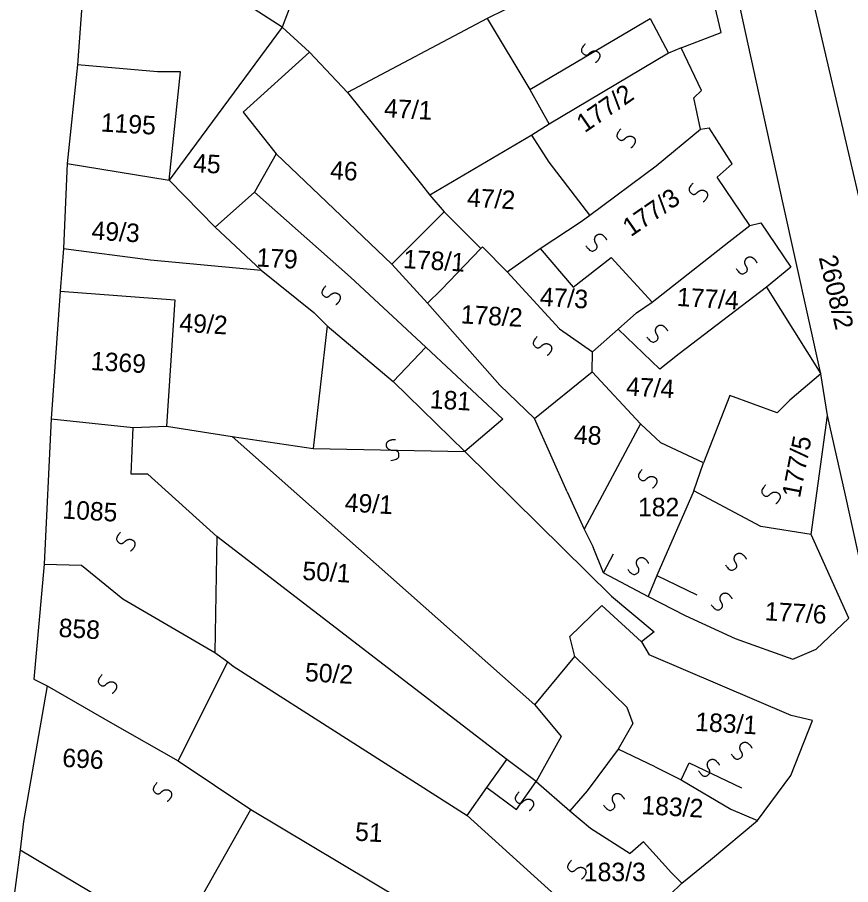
# Model space of a CAD drawing. Extents: x -581999 to -572728, y -1219553 to -1212032.
# Drawn here: x -577749.9 to -577659.8, y -1215415.3 to -1215321.4 of the extents above; entities that cross this region are included whole.
import ezdxf

# ---------------------------------------------------------------- set-up
doc = ezdxf.new("R2010")
doc.units = 0
for name, color, linetype in [('Vrstva 1', 7, 'Continuous'), ('Vrstva 2', 7, 'Continuous'), ('Vrstva 4', 7, 'Continuous'), ('Vrstva 6', 7, 'Continuous')]:
    doc.layers.add(name, color=color, linetype=linetype)

msp = doc.modelspace()

# ---------------------------------------------------------------- linework, layer by layer
at = {"layer": 'Vrstva 1'}
for p, q in [((-577699.094, -1215321.523), (-577694.476, -1215329.202)), ((-577678.104, -1215324.673), (-577673.768, -1215323.039)), ((-577675.9, -1215329.3), (-577678.104, -1215324.673)), ((-577694.476, -1215329.202), (-577692.377, -1215332.942)), ((-577676.74, -1215330.088), (-577675.9, -1215329.3)), ((-577675.994, -1215333.501), (-577676.74, -1215330.088)), ((-577694.266, -1215334.124), (-577705.286, -1215340.621)), ((-577692.377, -1215337.077), (-577694.266, -1215334.124)), ((-577687.969, -1215342.786), (-577692.377, -1215337.077)), ((-577709.43, -1215348.116), (-577703.755, -1215342.424)), ((-577670.655, -1215343.929), (-577669.485, -1215343.615)), ((-577669.485, -1215343.615), (-577666.231, -1215348.439)), ((-577668.855, -1215350.604), (-577662.978, -1215359.956)), ((-577745.321, -1215351.039), (-577732.897, -1215351.962)), ((-577732.897, -1215351.962), (-577733.818, -1215365.654)), ((-577680.4, -1215359.464), (-577684.912, -1215355.133)), ((-577678.301, -1215357.79), (-577680.4, -1215359.464)), ((-577682.499, -1215365.37), (-577687.715, -1215359.769)), ((-577672.843, -1215362.319), (-577675.677, -1215369.603)), ((-577667.701, -1215364.189), (-577672.843, -1215362.319)), ((-577664.027, -1215377.38), (-577662.243, -1215364.484)), ((-577737.421, -1215365.784), (-577733.818, -1215365.654)), ((-577733.818, -1215365.654), (-577726.697, -1215366.738)), ((-577682.499, -1215365.37), (-577688.586, -1215376.789)), ((-577680.295, -1215367.438), (-577682.499, -1215365.37)), ((-577675.677, -1215369.603), (-577680.295, -1215367.438)), ((-577685.631, -1215384.043), (-577701.512, -1215368.371)), ((-577676.726, -1215372.655), (-577675.677, -1215369.603)), ((-577690.448, -1215372.758), (-577688.586, -1215376.789)), ((-577676.726, -1215372.655), (-577680.714, -1215381.81)), ((-577669.485, -1215376.494), (-577676.726, -1215372.655)), ((-577688.586, -1215376.789), (-577687.612, -1215378.73)), ((-577664.027, -1215377.38), (-577669.485, -1215376.494)), ((-577659.934, -1215386.437), (-577664.027, -1215377.38)), ((-577680.714, -1215381.81), (-577681.659, -1215384.074)), ((-577685.631, -1215384.043), (-577681.024, -1215387.887)), ((-577690.138, -1215388.399), (-577686.691, -1215385.032)), ((-577682.388, -1215388.97), (-577686.691, -1215385.032)), ((-577663.503, -1215389.784), (-577659.934, -1215386.437)), ((-577689.611, -1215390.568), (-577690.138, -1215388.399)), ((-577681.024, -1215387.887), (-577682.388, -1215388.97)), ((-577682.388, -1215388.97), (-577681.546, -1215390.381)), ((-577672.248, -1215388.62), (-577666.021, -1215390.866)), ((-577666.021, -1215390.866), (-577663.503, -1215389.784)), ((-577689.611, -1215390.568), (-577683.963, -1215396.057)), ((-577746.732, -1215393.754), (-577739.63, -1215397.809)), ((-577683.963, -1215396.057), (-577683.333, -1215397.829)), ((-577739.63, -1215397.809), (-577732.531, -1215401.864)), ((-577683.333, -1215397.829), (-577684.907, -1215400.586)), ((-577684.907, -1215400.586), (-577688.266, -1215405.114)), ((-577680.903, -1215402.522), (-577684.907, -1215400.586)), ((-577699.127, -1215404.755), (-577696.981, -1215401.727)), ((-577701.275, -1215407.784), (-577699.127, -1215404.755)), ((-577688.266, -1215405.114), (-577690.155, -1215407.28)), ((-577688.989, -1215418.85), (-577701.275, -1215407.784)), ((-577682.179, -1215410.627), (-577683.62, -1215411.897)), ((-577679.135, -1215413.974), (-577682.179, -1215410.627)), ((-577679.135, -1215413.974), (-577678.018, -1215415.098))]:
    msp.add_line(p, q, dxfattribs=at)
for points in [[(-577667.075, -1215341.576), (-577678.916, -1215287.359), (-577682.085, -1215271.318), (-577695.99, -1215205.934)], [(-577651.25, -1215376.61), (-577657.983, -1215344.65), (-577665.422, -1215312.568), (-577667.626, -1215305.616), (-577673.682, -1215271.719)], [(-577673.768, -1215323.039), (-577676.58, -1215311.102)], [(-577742.508, -1215313.708), (-577743.45, -1215326.534)], [(-577719.49, -1215317.672), (-577721.295, -1215322.46)], [(-577721.295, -1215322.46), (-577727.742, -1215318.256)], [(-577697.194, -1215320.572), (-577699.094, -1215321.523), (-577714.214, -1215329.52)], [(-577721.295, -1215322.46), (-577733.518, -1215339.022)], [(-577721.295, -1215322.46), (-577718.309, -1215325.164)], [(-577718.309, -1215325.164), (-577725.487, -1215331.632), (-577721.928, -1215336.167)], [(-577718.309, -1215325.164), (-577714.214, -1215329.52)], [(-577678.104, -1215324.673), (-577679.469, -1215325.264), (-577692.377, -1215332.942), (-577694.266, -1215334.124)], [(-577743.45, -1215326.534), (-577744.563, -1215337.189)], [(-577734.766, -1215327.288), (-577743.45, -1215326.534)], [(-577733.518, -1215339.022), (-577732.298, -1215327.3), (-577734.766, -1215327.288)], [(-577714.214, -1215329.52), (-577706.207, -1215339.495)], [(-577688.917, -1215343.473), (-577687.969, -1215342.786), (-577680.815, -1215337.453), (-577675.994, -1215333.501), (-577675.074, -1215333.348)], [(-577674.208, -1215338.674), (-577672.594, -1215337.237), (-577675.074, -1215333.348)], [(-577721.928, -1215336.167), (-577724.268, -1215340.31)], [(-577721.928, -1215336.167), (-577709.43, -1215348.116), (-577705.541, -1215352.323)], [(-577744.563, -1215337.189), (-577744.953, -1215346.402)], [(-577744.563, -1215337.189), (-577733.518, -1215339.022)], [(-577670.655, -1215343.929), (-577674.208, -1215338.674)], [(-577733.518, -1215339.022), (-577728.529, -1215344.104)], [(-577706.207, -1215339.495), (-577705.286, -1215340.621), (-577703.755, -1215342.424), (-577699.798, -1215346.391)], [(-577724.268, -1215340.31), (-577728.529, -1215344.104)], [(-577724.268, -1215340.31), (-577713.878, -1215349.501), (-577705.751, -1215357.101), (-577697.391, -1215364.868), (-577701.512, -1215368.371)], [(-577637.95, -1215430.689), (-577652.077, -1215399.068), (-577657.725, -1215384.898), (-577660.325, -1215373.124), (-577662.243, -1215364.484), (-577662.978, -1215359.956), (-577667.075, -1215341.576)], [(-577728.529, -1215344.104), (-577723.572, -1215348.759)], [(-577693.363, -1215346.422), (-577688.917, -1215343.473)], [(-577681.251, -1215352.216), (-577672.948, -1215345.682), (-577670.655, -1215343.929)], [(-577744.953, -1215346.402), (-577745.321, -1215351.039), (-577746.269, -1215364.859)], [(-577744.953, -1215346.402), (-577735.548, -1215347.618)], [(-577705.541, -1215352.323), (-577704.062, -1215350.885), (-577699.798, -1215346.391)], [(-577699.798, -1215346.391), (-577699.618, -1215346.212), (-577696.948, -1215348.934)], [(-577696.948, -1215348.934), (-577693.363, -1215346.422)], [(-577693.363, -1215346.422), (-577689.805, -1215350.594), (-577685.681, -1215347.363)], [(-577735.548, -1215347.618), (-577723.572, -1215348.759)], [(-577685.681, -1215347.363), (-577681.251, -1215352.216)], [(-577723.572, -1215348.759), (-577717.866, -1215353.347), (-577716.428, -1215354.787)], [(-577696.948, -1215348.934), (-577691.253, -1215355.103)], [(-577666.231, -1215348.439), (-577668.855, -1215350.604), (-577678.301, -1215357.79)], [(-577705.541, -1215352.323), (-577697.711, -1215361.211)], [(-577687.706, -1215357.602), (-577684.912, -1215355.133), (-577682.918, -1215353.361), (-577681.251, -1215352.216)], [(-577716.428, -1215354.787), (-577717.942, -1215368.044)], [(-577716.428, -1215354.787), (-577709.284, -1215360.815)], [(-577691.253, -1215355.103), (-577687.706, -1215357.602)], [(-577709.284, -1215360.815), (-577705.751, -1215357.101)], [(-577693.99, -1215364.795), (-577687.715, -1215359.769), (-577687.706, -1215357.602)], [(-577662.978, -1215359.956), (-577666.336, -1215362.811), (-577667.701, -1215364.189)], [(-577709.284, -1215360.815), (-577701.512, -1215368.371)], [(-577697.711, -1215361.211), (-577693.99, -1215364.795)], [(-577746.269, -1215364.859), (-577747.042, -1215380.569)], [(-577746.269, -1215364.859), (-577737.421, -1215365.784)], [(-577690.448, -1215372.758), (-577693.99, -1215364.795)], [(-577737.618, -1215370.84), (-577737.421, -1215365.784)], [(-577726.697, -1215366.738), (-577717.942, -1215368.044)], [(-577726.697, -1215366.738), (-577693.919, -1215395.784)], [(-577728.347, -1215377.566), (-577735.831, -1215370.849), (-577737.618, -1215370.84)], [(-577728.347, -1215377.566), (-577728.554, -1215390.145)], [(-577696.981, -1215401.727), (-577728.347, -1215377.566)], [(-577686.515, -1215381.511), (-577687.612, -1215378.73)], [(-577747.042, -1215380.569), (-577748.16, -1215393.025), (-577746.732, -1215393.754)], [(-577747.042, -1215380.569), (-577743, -1215380.687), (-577738.543, -1215384.321)], [(-577686.515, -1215381.511), (-577681.659, -1215384.074), (-577677.671, -1215386.141), (-577672.248, -1215388.62)], [(-577738.543, -1215384.321), (-577728.554, -1215390.145)], [(-577728.554, -1215390.145), (-577727.181, -1215391.164)], [(-577732.531, -1215401.864), (-577727.181, -1215391.164)], [(-577727.181, -1215391.164), (-577726.593, -1215391.6), (-577701.275, -1215407.784)], [(-577693.919, -1215395.784), (-577689.611, -1215390.568)], [(-577666.207, -1215396.951), (-577681.546, -1215390.381)], [(-577746.732, -1215393.754), (-577749.28, -1215408.446)], [(-577693.919, -1215395.784), (-577691.075, -1215399.227), (-577693.774, -1215404.088)], [(-577669.826, -1215408.305), (-577666.233, -1215403.449), (-577663.888, -1215397.504), (-577666.207, -1215396.951)], [(-577732.531, -1215401.864), (-577724.685, -1215407.135)], [(-577693.774, -1215404.088), (-577696.981, -1215401.727)], [(-577680.903, -1215402.522), (-577678.085, -1215403.933), (-577672.733, -1215407.083), (-577669.826, -1215408.305)], [(-577693.774, -1215404.088), (-577690.155, -1215407.28), (-577687.898, -1215409.169)], [(-577732.783, -1215421.54), (-577724.685, -1215407.135)], [(-577724.685, -1215407.135), (-577698.474, -1215422.778)], [(-577749.28, -1215408.446), (-577749.649, -1215411.514)], [(-577679.305, -1215416.348), (-577678.018, -1215415.098), (-577674.937, -1215412.595), (-577669.826, -1215408.305)], [(-577687.898, -1215409.169), (-577683.62, -1215411.897)], [(-577749.649, -1215411.514), (-577752.037, -1215429.194), (-577745.606, -1215430.487), (-577738.822, -1215432.864), (-577735.959, -1215431.975)], [(-577749.649, -1215411.514), (-577732.783, -1215421.54)]]:
    msp.add_lwpolyline(points, dxfattribs=at)
at = {"layer": 'Vrstva 4'}
for p, q in [((-577694.476, -1215329.202), (-577681.463, -1215321.523)), ((-577681.463, -1215321.523), (-577679.469, -1215325.264)), ((-577686.515, -1215381.511), (-577685.437, -1215379.447)), ((-577680.714, -1215381.81), (-577676.411, -1215383.877)), ((-577678.085, -1215403.933), (-577677.246, -1215402.062)), ((-577677.246, -1215402.062), (-577671.566, -1215404.772))]:
    msp.add_line(p, q, dxfattribs=at)
for points in [[(-577717.942, -1215368.044), (-577701.512, -1215368.371)], [(-577699.127, -1215404.755), (-577695.93, -1215407.146), (-577693.774, -1215404.088)]]:
    msp.add_lwpolyline(points, dxfattribs=at)
at = {"layer": 'Vrstva 6'}
for points in [[(-577688.473, -1215324.245), (-577689.06, -1215324.867), (-577688.605, -1215325.476), (-577688.199, -1215325.464), (-577687.913, -1215325.159), (-577687.607, -1215325.005), (-577687.307, -1215325.021), (-577687.1, -1215325.123), (-577686.924, -1215325.326), (-577686.879, -1215325.69), (-577687.214, -1215326.202), (-577687.372, -1215326.294)], [(-577684.638, -1215333.475), (-577685.225, -1215334.097), (-577684.77, -1215334.706), (-577684.364, -1215334.694), (-577684.078, -1215334.389), (-577683.772, -1215334.235), (-577683.472, -1215334.251), (-577683.265, -1215334.353), (-577683.089, -1215334.556), (-577683.044, -1215334.92), (-577683.379, -1215335.432), (-577683.537, -1215335.524)], [(-577676.816, -1215339.321), (-577677.403, -1215339.943), (-577676.948, -1215340.552), (-577676.542, -1215340.54), (-577676.256, -1215340.235), (-577675.95, -1215340.081), (-577675.65, -1215340.097), (-577675.443, -1215340.199), (-577675.267, -1215340.402), (-577675.222, -1215340.766), (-577675.557, -1215341.278), (-577675.715, -1215341.37)], [(-577688.413, -1215346.113), (-577687.933, -1215346.82), (-577687.239, -1215346.509), (-577687.162, -1215346.109), (-577687.398, -1215345.764), (-577687.483, -1215345.432), (-577687.401, -1215345.142), (-577687.257, -1215344.962), (-577687.021, -1215344.834), (-577686.656, -1215344.87), (-577686.229, -1215345.309), (-577686.174, -1215345.482)], [(-577672.155, -1215348.575), (-577671.675, -1215349.282), (-577670.981, -1215348.971), (-577670.904, -1215348.571), (-577671.14, -1215348.226), (-577671.225, -1215347.894), (-577671.143, -1215347.604), (-577670.999, -1215347.424), (-577670.763, -1215347.296), (-577670.398, -1215347.332), (-577669.971, -1215347.771), (-577669.916, -1215347.944)], [(-577716.564, -1215350.444), (-577717.151, -1215351.066), (-577716.696, -1215351.675), (-577716.29, -1215351.663), (-577716.004, -1215351.358), (-577715.698, -1215351.204), (-577715.398, -1215351.22), (-577715.191, -1215351.322), (-577715.015, -1215351.525), (-577714.97, -1215351.889), (-577715.305, -1215352.401), (-577715.463, -1215352.493)], [(-577681.818, -1215355.959), (-577681.338, -1215356.666), (-577680.644, -1215356.355), (-577680.567, -1215355.955), (-577680.803, -1215355.61), (-577680.888, -1215355.278), (-577680.806, -1215354.988), (-577680.662, -1215354.808), (-577680.426, -1215354.68), (-577680.061, -1215354.716), (-577679.634, -1215355.155), (-577679.579, -1215355.328)], [(-577693.687, -1215355.936), (-577694.274, -1215356.558), (-577693.819, -1215357.167), (-577693.413, -1215357.155), (-577693.127, -1215356.85), (-577692.821, -1215356.696), (-577692.521, -1215356.712), (-577692.314, -1215356.814), (-577692.138, -1215357.017), (-577692.093, -1215357.381), (-577692.428, -1215357.893), (-577692.586, -1215357.985)], [(-577709.532, -1215369.345), (-577708.681, -1215369.256), (-577708.629, -1215368.498), (-577708.945, -1215368.242), (-577709.361, -1215368.287), (-577709.693, -1215368.205), (-577709.91, -1215367.997), (-577710.001, -1215367.785), (-577710.002, -1215367.516), (-577709.799, -1215367.211), (-577709.211, -1215367.041), (-577709.031, -1215367.074)], [(-577682.302, -1215370.31), (-577682.889, -1215370.932), (-577682.434, -1215371.541), (-577682.028, -1215371.529), (-577681.742, -1215371.224), (-577681.436, -1215371.07), (-577681.136, -1215371.086), (-577680.929, -1215371.188), (-577680.753, -1215371.391), (-577680.708, -1215371.755), (-577681.043, -1215372.267), (-577681.201, -1215372.359)], [(-577668.958, -1215372.002), (-577669.545, -1215372.624), (-577669.09, -1215373.233), (-577668.684, -1215373.221), (-577668.398, -1215372.916), (-577668.092, -1215372.762), (-577667.792, -1215372.778), (-577667.585, -1215372.88), (-577667.409, -1215373.083), (-577667.364, -1215373.447), (-577667.699, -1215373.959), (-577667.857, -1215374.051)], [(-577738.788, -1215377.113), (-577739.375, -1215377.735), (-577738.92, -1215378.344), (-577738.514, -1215378.332), (-577738.228, -1215378.027), (-577737.922, -1215377.873), (-577737.622, -1215377.889), (-577737.415, -1215377.991), (-577737.239, -1215378.194), (-577737.194, -1215378.558), (-577737.529, -1215379.07), (-577737.687, -1215379.162)], [(-577683.886, -1215381.114), (-577683.406, -1215381.821), (-577682.712, -1215381.51), (-577682.635, -1215381.11), (-577682.871, -1215380.765), (-577682.956, -1215380.433), (-577682.874, -1215380.143), (-577682.73, -1215379.963), (-577682.494, -1215379.835), (-577682.129, -1215379.871), (-577681.702, -1215380.31), (-577681.647, -1215380.483)], [(-577673.303, -1215380.652), (-577672.823, -1215381.359), (-577672.129, -1215381.048), (-577672.052, -1215380.648), (-577672.288, -1215380.303), (-577672.373, -1215379.971), (-577672.291, -1215379.681), (-577672.147, -1215379.501), (-577671.911, -1215379.373), (-577671.546, -1215379.409), (-577671.119, -1215379.848), (-577671.064, -1215380.021)], [(-577674.837, -1215384.96), (-577674.357, -1215385.667), (-577673.663, -1215385.356), (-577673.586, -1215384.956), (-577673.822, -1215384.611), (-577673.907, -1215384.279), (-577673.825, -1215383.989), (-577673.681, -1215383.809), (-577673.445, -1215383.681), (-577673.08, -1215383.717), (-577672.653, -1215384.156), (-577672.598, -1215384.329)], [(-577740.772, -1215392.53), (-577741.359, -1215393.152), (-577740.904, -1215393.761), (-577740.498, -1215393.749), (-577740.212, -1215393.444), (-577739.906, -1215393.29), (-577739.606, -1215393.306), (-577739.399, -1215393.408), (-577739.223, -1215393.611), (-577739.178, -1215393.975), (-577739.513, -1215394.487), (-577739.671, -1215394.579)], [(-577672.69, -1215401.113), (-577672.21, -1215401.82), (-577671.516, -1215401.509), (-577671.439, -1215401.109), (-577671.675, -1215400.764), (-577671.76, -1215400.432), (-577671.678, -1215400.142), (-577671.534, -1215399.962), (-577671.298, -1215399.834), (-577670.933, -1215399.87), (-577670.506, -1215400.309), (-577670.451, -1215400.482)], [(-577676.217, -1215402.959), (-577675.737, -1215403.666), (-577675.043, -1215403.355), (-577674.966, -1215402.955), (-577675.202, -1215402.61), (-577675.287, -1215402.278), (-577675.205, -1215401.988), (-577675.061, -1215401.808), (-577674.825, -1215401.68), (-577674.46, -1215401.716), (-577674.033, -1215402.155), (-577673.978, -1215402.328)], [(-577734.819, -1215404.217), (-577735.406, -1215404.839), (-577734.951, -1215405.448), (-577734.545, -1215405.436), (-577734.259, -1215405.131), (-577733.953, -1215404.977), (-577733.653, -1215404.993), (-577733.446, -1215405.095), (-577733.27, -1215405.298), (-577733.225, -1215405.662), (-577733.56, -1215406.174), (-577733.718, -1215406.266)], [(-577695.646, -1215405.232), (-577696.233, -1215405.854), (-577695.778, -1215406.463), (-577695.372, -1215406.451), (-577695.086, -1215406.146), (-577694.78, -1215405.992), (-577694.48, -1215406.008), (-577694.273, -1215406.11), (-577694.097, -1215406.313), (-577694.052, -1215406.677), (-577694.387, -1215407.189), (-577694.545, -1215407.281)], [(-577686.494, -1215406.651), (-577686.014, -1215407.358), (-577685.32, -1215407.047), (-577685.243, -1215406.647), (-577685.479, -1215406.302), (-577685.564, -1215405.97), (-577685.482, -1215405.68), (-577685.338, -1215405.5), (-577685.102, -1215405.372), (-577684.737, -1215405.408), (-577684.31, -1215405.847), (-577684.255, -1215406.02)], [(-577689.971, -1215412.616), (-577690.558, -1215413.238), (-577690.103, -1215413.847), (-577689.697, -1215413.835), (-577689.411, -1215413.53), (-577689.105, -1215413.376), (-577688.805, -1215413.392), (-577688.598, -1215413.494), (-577688.422, -1215413.697), (-577688.377, -1215414.061), (-577688.712, -1215414.573), (-577688.87, -1215414.665)]]:
    msp.add_open_spline(points, degree=2, dxfattribs=at)

# ---------------------------------------------------------------- texts
at = {"layer": 'Vrstva 2'}
for s, rotation, p in [('177/2', 34.57865, (-577688.544, -1215333.94)), ('47/1', 356.5853, (-577710.289, -1215332.177)), ('1195', 356.5853, (-577740.959, -1215333.736)), ('45', 356.5853, (-577730.965, -1215338.129)), ('46', 356.5853, (-577716.138, -1215338.901)), ('47/2', 356.5853, (-577701.317, -1215341.861)), ('177/3', 34.57865, (-577683.55, -1215345.196)), ('49/3', 356.5853, (-577741.957, -1215345.436)), ('179', 356.5853, (-577724.119, -1215348.34)), ('178/1', 356.5853, (-577708.229, -1215348.519)), ('2608/2', 283.21696, (-577663.219, -1215347.368)), ('47/3', 356.5853, (-577693.427, -1215352.597)), ('177/4', 356.5853, (-577678.6, -1215352.619)), ('178/2', 356.5853, (-577702.004, -1215354.5)), ('49/2', 356.5853, (-577732.454, -1215355.406)), ('1369', 356.5853, (-577742.028, -1215359.554)), ('47/4', 356.5853, (-577684.095, -1215362.305)), ('181', 356.5853, (-577705.344, -1215363.694)), ('48', 356.5853, (-577689.749, -1215367.504)), ('177/5', 79.00855, (-577665.246, -1215373.482)), ('49/1', 356.5853, (-577714.552, -1215374.864)), ('1085', 356.5853, (-577745.117, -1215375.631)), ('50/1', 356.5853, (-577719.135, -1215382.272)), ('177/6', 356.5853, (-577669.101, -1215386.643)), ('858', 356.5853, (-577745.518, -1215388.436)), ('50/2', 356.5853, (-577718.855, -1215393.234)), ('183/1', 356.5853, (-577676.617, -1215398.606)), ('696', 356.5853, (-577745.125, -1215402.504)), ('183/2', 356.5853, (-577682.446, -1215407.622)), ('51', 356.5853, (-577713.43, -1215410.496))]:
    msp.add_text(s, height=2, rotation=rotation, dxfattribs=at).set_placement(p)
for s, p in [('182', (-577682.769, -1215375.389)), ('183/3', (-577688.627, -1215414.892))]:
    msp.add_text(s, height=2, dxfattribs=at).set_placement(p)

doc.saveas('drawing.dxf')
